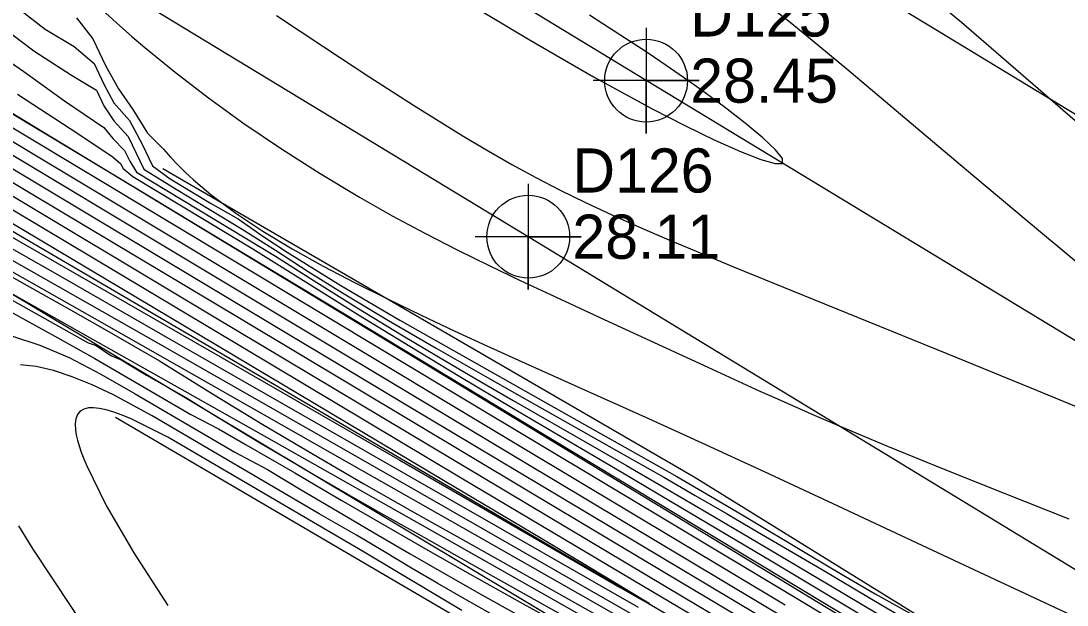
# Model space of a CAD drawing. Extents: x 2356077 to 2359823, y 225951 to 227822.
# Drawn here: x 2356347.8 to 2356407, y 227417.9 to 227451 of the extents above; entities that cross this region are included whole.
import ezdxf

# ---------------------------------------------------------------- set-up
doc = ezdxf.new("R2010")
doc.units = 0
for name, color, linetype in [('DTM Contours Major', 7, 'Continuous'), ('DTM Contours Minor', 7, 'Continuous'), ('Exist DTM Breakline', 7, 'Continuous'), ('Exist DTM Crownline', 7, 'Continuous'), ('Exist DTM Crownline Cogo Elevation', 7, 'Continuous'), ('Exist DTM Crownline Cogo Number', 7, 'Continuous'), ('Exist DTM Crownline Cogo Point CELL', 7, 'Continuous'), ('Exist DTM Drainline', 7, 'Continuous'), ('Exist Roads EOP', 7, 'Continuous'), ('Exist Roads EOP Cogo Elevation', 7, 'Continuous'), ('Exist Roads EOP Cogo Number', 7, 'Continuous'), ('Exist Roads EOP Cogo Point CELL', 7, 'Continuous'), ('PH Exist DTM Breakline', 7, 'Continuous')]:
    doc.layers.add(name, color=color, linetype=linetype)

msp = doc.modelspace()

# ---------------------------------------------------------------- linework, layer by layer
at = {"layer": 'DTM Contours Major'}
for points in [[(2356352.026, 227451.991), (2356353.388, 227450.77), (2356354.091, 227450.147), (2356354.826, 227449.514), (2356356.539, 227448.111), (2356358.418, 227446.671), (2356360.432, 227445.217), (2356362.55, 227443.775), (2356364.739, 227442.371), (2356366.969, 227441.03), (2356368.824, 227439.983), (2356370.674, 227438.992), (2356372.507, 227438.055), (2356374.311, 227437.165), (2356376.074, 227436.321), (2356377.786, 227435.518), (2356380.818, 227434.115), (2356386.704, 227431.415), (2356389.643, 227430.056), (2356390.633, 227429.606), (2356391.693, 227429.132), (2356392.85, 227428.625), (2356394.128, 227428.076), (2356396.874, 227426.932), (2356400.025, 227425.651), (2356403.478, 227424.267), (2356407.127, 227422.818)], [(2356407.905, 227445.005), (2356406.093, 227446.573), (2356402.741, 227449.479), (2356401.051, 227450.927), (2356399.336, 227452.37)], [(2356393.683, 227414.88), (2356378.538, 227423.925), (2356369.696, 227429.225), (2356358.896, 227435.702), (2356348.2, 227442.11), (2356335.119, 227449.958)], [(2356347.608, 227446.879), (2356350.597, 227444.93), (2356352.954, 227443.357), (2356353.446, 227442.943), (2356353.584, 227442.652), (2356354.14, 227442.208), (2356360.928, 227438.103), (2356366.913, 227434.376), (2356369.821, 227432.594), (2356372.649, 227430.885), (2356375.686, 227429.074), (2356381.78, 227425.476), (2356384.581, 227423.816), (2356390.367, 227420.372), (2356399.941, 227414.645)], [(2356333.411, 227444.312), (2356350.62, 227434.659), (2356352.936, 227433.328), (2356355.648, 227431.765), (2356357.199, 227430.807), (2356358.739, 227429.844), (2356361.51, 227428.157), (2356364.35, 227426.475), (2356367.228, 227424.807), (2356370.112, 227423.161), (2356372.968, 227421.547), (2356381.861, 227416.538)], [(2356374.354, 227417.463), (2356372.888, 227418.295), (2356371.411, 227419.148), (2356369.911, 227420.027), (2356368.38, 227420.938), (2356366.806, 227421.888), (2356364.687, 227423.104), (2356355.24, 227428.644), (2356353.055, 227429.848), (2356351.847, 227430.398), (2356350.709, 227430.857), (2356349.647, 227431.211), (2356348.669, 227431.445), (2356347.785, 227431.548)], [(2356347.658, 227422.41), (2356348.477, 227421.094), (2356352.864, 227414.497), (2356358.25, 227406.511), (2356363.814, 227397.773), (2356368.737, 227388.918), (2356372.197, 227380.581), (2356373.377, 227373.397), (2356372.672, 227369.754), (2356370.992, 227366.652), (2356368.553, 227363.942), (2356365.571, 227361.479), (2356362.262, 227359.115), (2356358.841, 227356.704), (2356355.236, 227353.939), (2356351.747, 227351.078), (2356348.37, 227348.248), (2356345.098, 227345.577)]]:
    msp.add_lwpolyline(points, dxfattribs=at)
at = {"layer": 'DTM Contours Minor'}
for points in [[(2356411.121, 227434.417), (2356405.527, 227439.062), (2356401.701, 227442.261), (2356398.455, 227444.995), (2356394.573, 227448.281), (2356393.046, 227449.555), (2356392.285, 227450.178), (2356391.359, 227450.924), (2356390.405, 227451.674), (2356389.412, 227452.434), (2356388.369, 227453.208), (2356387.264, 227454.002), (2356386.085, 227454.821), (2356383.828, 227456.323), (2356381.371, 227457.891), (2356378.776, 227459.497), (2356376.104, 227461.117), (2356373.417, 227462.722), (2356367.42, 227466.272), (2356360.814, 227470.178), (2356355.643, 227473.25), (2356347.757, 227477.955)], [(2356394.415, 227416.68), (2356390.59, 227418.982), (2356380.78, 227424.855), (2356373.068, 227429.476), (2356360.152, 227437.243), (2356330.489, 227455.086)], [(2356391.071, 227417.927), (2356376.173, 227426.853), (2356351.9, 227441.437), (2356330.575, 227454.251)], [(2356346.336, 227452.768), (2356349.18, 227450.547), (2356350.815, 227449.572), (2356351.949, 227448.612), (2356352.507, 227447.435), (2356353.071, 227446.381), (2356353.945, 227445.381), (2356354.656, 227444.085), (2356355.259, 227442.814), (2356356.257, 227442.077), (2356358.54, 227440.696), (2356360.097, 227439.805), (2356361.452, 227438.871), (2356362.878, 227437.924), (2356365.915, 227436.025), (2356369.254, 227434.077), (2356379.708, 227428.161), (2356382.9, 227426.37), (2356384.936, 227425.208), (2356386.843, 227424.101), (2356388.674, 227423.019), (2356392.396, 227420.789), (2356394.267, 227419.676), (2356396.171, 227418.567), (2356398.129, 227417.464)], [(2356372.937, 227452.14), (2356376.645, 227449.922), (2356380.23, 227447.856), (2356383.589, 227446.02), (2356385.43, 227445.075), (2356387.099, 227444.266), (2356388.539, 227443.622), (2356389.696, 227443.17), (2356390.512, 227442.936), (2356390.932, 227442.949), (2356390.922, 227443.219), (2356390.527, 227443.716), (2356389.806, 227444.398), (2356388.818, 227445.225), (2356387.62, 227446.155), (2356386.27, 227447.148), (2356385.323, 227447.819), (2356384.336, 227448.501), (2356383.309, 227449.194), (2356382.241, 227449.9), (2356381.134, 227450.618), (2356379.987, 227451.351)], [(2356362.269, 227451.331), (2356364.957, 227449.55), (2356367.56, 227447.844), (2356370.035, 227446.251), (2356371.484, 227445.339), (2356372.883, 227444.479), (2356374.25, 227443.665), (2356375.602, 227442.891), (2356376.957, 227442.15), (2356378.332, 227441.437), (2356379.767, 227440.732), (2356381.26, 227440.036), (2356382.826, 227439.337), (2356384.485, 227438.621), (2356386.254, 227437.878), (2356388.151, 227437.094), (2356392.087, 227435.486), (2356400.832, 227431.937), (2356405.3, 227430.113), (2356409.603, 227428.336)], [(2356346.672, 227450.734), (2356348.527, 227449.334), (2356350.672, 227447.954), (2356352.079, 227447.106), (2356352.504, 227446.21), (2356353.059, 227445.361), (2356353.885, 227444.48), (2356354.769, 227442.616), (2356356.586, 227441.495), (2356360.338, 227439.226), (2356362.225, 227438.03), (2356364.073, 227436.83), (2356366.018, 227435.616), (2356368.608, 227434.057), (2356371.31, 227432.478), (2356374.082, 227430.891), (2356376.88, 227429.308), (2356379.664, 227427.74), (2356382.39, 227426.199), (2356384.2, 227425.167), (2356385.98, 227424.144), (2356387.746, 227423.12), (2356389.515, 227422.088), (2356393.128, 227419.963), (2356395.986, 227418.268), (2356398.884, 227416.54)], [(2356350.956, 227451.191), (2356351.873, 227450.003), (2356352.586, 227448.501), (2356353.323, 227447.166), (2356354.148, 227445.997), (2356354.967, 227444.659), (2356355.872, 227443.765), (2356356.276, 227443.312), (2356356.694, 227442.87), (2356357.13, 227442.437), (2356357.584, 227442.012), (2356358.059, 227441.595), (2356358.555, 227441.184), (2356359.963, 227440.129), (2356361.509, 227439.104), (2356363.167, 227438.107), (2356364.913, 227437.137), (2356366.722, 227436.192), (2356368.567, 227435.27), (2356370.456, 227434.355), (2356372.336, 227433.468), (2356374.186, 227432.613), (2356375.982, 227431.795), (2356379.332, 227430.291), (2356383.329, 227428.499), (2356386.356, 227427.123), (2356389.888, 227425.496), (2356394.063, 227423.555), (2356400.915, 227420.35), (2356407.501, 227417.257)], [(2356398.414, 227414.95), (2356377.339, 227427.63), (2356365.744, 227434.63), (2356359.312, 227438.514), (2356354.675, 227441.311), (2356339.482, 227450.46)], [(2356345.525, 227449.83), (2356347.963, 227448.153), (2356350.278, 227446.486), (2356352.498, 227444.992), (2356353.005, 227444.361), (2356353.677, 227443.687), (2356353.965, 227443.08), (2356354.357, 227442.46), (2356362.227, 227437.699), (2356364.56, 227436.195), (2356366.94, 227434.708), (2356369.346, 227433.245), (2356371.453, 227431.991), (2356373.565, 227430.753), (2356375.683, 227429.525), (2356382.098, 227425.828), (2356384.399, 227424.489), (2356386.706, 227423.138), (2356389.009, 227421.781), (2356393.559, 227419.082), (2356399.972, 227415.255)], [(2356397.123, 227410.628), (2356383.057, 227418.979), (2356372.731, 227425.126), (2356353.247, 227436.761), (2356333.559, 227448.533)], [(2356394.951, 227413.385), (2356384.172, 227419.804), (2356376.421, 227424.434), (2356360.195, 227434.155), (2356348.471, 227441.172), (2356336.628, 227448.27)], [(2356397.028, 227413.617), (2356376.221, 227426.068), (2356357.598, 227437.249), (2356345.448, 227444.538)], [(2356393.658, 227413.414), (2356385.4, 227418.32), (2356376.513, 227423.622), (2356358.659, 227434.302), (2356345.568, 227442.134)], [(2356346.784, 227439.072), (2356353.788, 227435.055), (2356361.465, 227430.638), (2356369.256, 227426.143), (2356381.724, 227418.93), (2356382.826, 227418.299), (2356383.408, 227417.975), (2356383.366, 227418.018), (2356381.377, 227419.229), (2356377.3, 227421.673), (2356371.735, 227424.993), (2356345.228, 227440.779)], [(2356340.614, 227440.609), (2356351.814, 227434.262), (2356366.394, 227425.97), (2356373.499, 227421.932), (2356380.822, 227417.75), (2356390.158, 227412.41), (2356396.627, 227408.72), (2356399.43, 227407.108), (2356401.672, 227405.799), (2356403.131, 227404.933), (2356404.79, 227403.933), (2356406.731, 227402.746), (2356410.02, 227400.711), (2356415.394, 227397.365), (2356424.258, 227391.826), (2356430.164, 227388.129), (2356432.151, 227386.893), (2356433.145, 227386.28), (2356435.451, 227384.871), (2356437.793, 227383.458), (2356440.158, 227382.046), (2356442.533, 227380.639), (2356444.906, 227379.243), (2356458.039, 227371.565)], [(2356343.025, 227440.543), (2356350.006, 227436.572), (2356355.829, 227433.244), (2356371.944, 227424.007), (2356382.747, 227417.816)], [(2356342.833, 227439.993), (2356349.897, 227435.991), (2356354.874, 227433.157), (2356368.456, 227425.397), (2356376.116, 227421.024), (2356387.505, 227414.494), (2356395.201, 227410.084), (2356398.515, 227408.185), (2356401.025, 227406.73), (2356402.504, 227405.858), (2356404.02, 227404.95), (2356406.221, 227403.608), (2356408.781, 227402.03), (2356417.829, 227396.421), (2356421.266, 227394.298), (2356424.761, 227392.15), (2356428.984, 227389.574), (2356430.495, 227388.66), (2356433.503, 227386.852), (2356436.46, 227385.091), (2356439.373, 227383.369), (2356442.247, 227381.679), (2356453.08, 227375.348), (2356456.004, 227373.635)], [(2356346.212, 227435.814), (2356351.619, 227432.793), (2356352.07, 227432.634), (2356352.896, 227432.064), (2356353.471, 227431.817), (2356354.188, 227431.379), (2356354.907, 227430.957), (2356357.17, 227429.677), (2356358.573, 227428.809), (2356359.979, 227427.949), (2356361.403, 227427.092), (2356362.858, 227426.227), (2356364.356, 227425.348), (2356366.236, 227424.259), (2356368.181, 227423.145), (2356370.174, 227422.013), (2356374.229, 227419.729), (2356385.05, 227413.659)], [(2356347.214, 227435.611), (2356351.851, 227432.99), (2356361.7, 227427.435), (2356371.914, 227421.66), (2356387.559, 227412.789)], [(2356347.166, 227434.577), (2356349.725, 227433.164), (2356351.983, 227431.903), (2356353.357, 227431.112), (2356357.422, 227428.728), (2356358.99, 227427.915), (2356360.561, 227427.001), (2356363.319, 227425.416), (2356365.939, 227423.875), (2356368.513, 227422.382), (2356370.971, 227420.974), (2356373.246, 227419.683), (2356376.073, 227418.098), (2356381.498, 227415.085)], [(2356347.279, 227433.185), (2356348.882, 227432.647), (2356350.545, 227431.953), (2356352.335, 227431.019), (2356354.279, 227429.889), (2356359.908, 227426.589), (2356361.756, 227425.611), (2356363.665, 227424.459), (2356365.734, 227423.248), (2356367.798, 227422.026), (2356369.851, 227420.829), (2356371.888, 227419.659), (2356373.908, 227418.516), (2356375.905, 227417.401)], [(2356372.762, 227417.627), (2356370.906, 227418.727), (2356367.235, 227420.928), (2356356.128, 227427.441), (2356354.051, 227428.483), (2356353.537, 227428.691), (2356353.066, 227428.858), (2356352.64, 227428.984), (2356352.259, 227429.066), (2356351.923, 227429.103), (2356351.634, 227429.094), (2356351.369, 227429.029), (2356351.16, 227428.906), (2356351.008, 227428.726), (2356350.911, 227428.489), (2356350.871, 227428.195), (2356350.887, 227427.846), (2356350.931, 227427.573), (2356351, 227427.275), (2356351.095, 227426.95), (2356351.215, 227426.599), (2356351.359, 227426.222), (2356351.528, 227425.818), (2356352.636, 227423.572), (2356354.193, 227420.883), (2356356.117, 227417.897)]]:
    msp.add_lwpolyline(points, dxfattribs=at)
at = {"layer": 'Exist DTM Breakline'}
msp.add_line((2356300.821, 227463.388), (2356401.78, 227402.941), dxfattribs=at)
msp.add_lwpolyline([(2356218.803, 227524.752), (2356301.562, 227473.587), (2356406.982, 227409.562)], dxfattribs=at)
at = {"layer": 'Exist DTM Crownline'}
msp.add_lwpolyline([(2357542.756, 226741.609), (2357459.889, 226792.427), (2357374.177, 226844.74), (2357291.426, 226895.083), (2357208.118, 226946.275), (2357125.882, 226996.539), (2357045.017, 227045.595), (2356966.337, 227093.498), (2356883.413, 227143.712), (2356799.704, 227194.618), (2356722.637, 227241.528), (2356636.765, 227293.74), (2356553.053, 227344.465), (2356470.397, 227394.758), (2356383.201, 227447.638), (2356299.889, 227498.478), (2356223.248, 227545.375)], dxfattribs=at)
at = {"layer": 'Exist DTM Crownline Cogo Point CELL'}
msp.add_lwpolyline([(2356383.201, 227450.638), (2356383.201, 227444.638), (2356383.201, 227447.638), (2356386.201, 227447.638), (2356380.201, 227447.638)], dxfattribs=at)
msp.add_circle((2356383.201, 227447.638), 2.344, dxfattribs=at)
at = {"layer": 'Exist DTM Drainline'}
msp.add_lwpolyline([(2356215.223, 227521.717), (2356296.005, 227469.179), (2356404.633, 227405.564)], dxfattribs=at)
at = {"layer": 'Exist Roads EOP'}
for points in [[(2357548.158, 226751.097), (2357465.654, 226801.744), (2357379.741, 226854.27), (2357296.317, 226905.048), (2357214.489, 226955.136), (2357131.706, 227005.719), (2357050.471, 227054.837), (2356971.347, 227103.361), (2356888.766, 227153.021), (2356805.008, 227204.071), (2356729.232, 227250.322), (2356641.873, 227303.321), (2356558.204, 227353.943), (2356475.441, 227404.348), (2356389.192, 227456.864), (2356305.906, 227507.596), (2356229.771, 227554.142)], [(2357548.158, 226751.097), (2357551.518, 226748.955), (2357539.932, 226730.044), (2357536.732, 226732.588), (2357457.094, 226780.918), (2357368.575, 226834.971), (2357285.95, 226885.112), (2357202.56, 226936.462), (2357119.743, 226986.718), (2357040.047, 227034.838), (2356959.55, 227083.993), (2356876.77, 227134.388), (2356794.33, 227184.148), (2356716.529, 227232.438), (2356632.17, 227283.448), (2356547.589, 227334.799), (2356465.16, 227384.805), (2356376.528, 227438.798), (2356293.908, 227488.913), (2356217.843, 227535.566)]]:
    msp.add_lwpolyline(points, dxfattribs=at)
at = {"layer": 'Exist Roads EOP Cogo Point CELL'}
msp.add_lwpolyline([(2356376.528, 227441.798), (2356376.528, 227435.798), (2356376.528, 227438.798), (2356379.528, 227438.798), (2356373.528, 227438.798)], dxfattribs=at)
msp.add_circle((2356376.528, 227438.798), 2.344, dxfattribs=at)
at = {"layer": 'PH Exist DTM Breakline'}
for points in [[(2356355.835, 227442.663), (2356385.919, 227425.194), (2356415.811, 227406.666), (2356443.878, 227390.232), (2356473.404, 227372.748), (2356501.523, 227355.674), (2356528.621, 227339.213), (2356543.022, 227329.128), (2356552.137, 227319.323), (2356555.467, 227312.405), (2356554.394, 227306.239), (2356549.197, 227297.848)], [(2356547.307, 227306.571), (2356542.97, 227311.331), (2356530.826, 227318.158), (2356509.361, 227333.838), (2356477.162, 227355.128), (2356446.028, 227372.373), (2356422.419, 227387.452), (2356398.28, 227401.994), (2356373.932, 227416.38), (2356353.156, 227428.562)]]:
    msp.add_lwpolyline(points, dxfattribs=at)

# ---------------------------------------------------------------- texts
at = {"layer": 'Exist DTM Crownline Cogo Elevation'}
msp.add_text('28.45', height=2.5, dxfattribs=at).set_placement((2356385.701, 227446.388))
at = {"layer": 'Exist DTM Crownline Cogo Number'}
msp.add_text('D125', height=2.5, dxfattribs=at).set_placement((2356385.701, 227450.138))
at = {"layer": 'Exist Roads EOP Cogo Elevation'}
msp.add_text('28.11', height=2.5, dxfattribs=at).set_placement((2356379.028, 227437.548))
at = {"layer": 'Exist Roads EOP Cogo Number'}
msp.add_text('D126', height=2.5, dxfattribs=at).set_placement((2356379.028, 227441.298))

doc.saveas('drawing.dxf')
